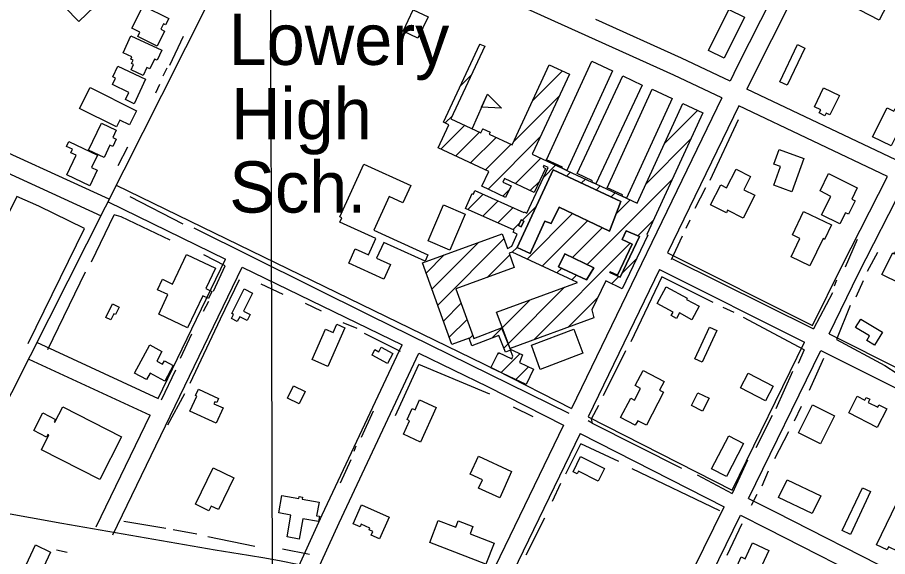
# Model space of a CAD drawing. Extents: x 3361039 to 3398939, y 576572 to 602007.
# Drawn here: x 3385821 to 3387231, y 583231 to 584104 of the extents above; entities that cross this region are included whole.
import ezdxf

# ---------------------------------------------------------------- set-up
doc = ezdxf.new("R2010")
doc.units = 0
for name, color, linetype in [('V-BLDG-IDEN', 7, 'Continuous'), ('V-BLDG-OTLN', 7, 'Continuous'), ('V-GRID-MAJR', 7, 'Continuous'), ('V-ROAD-CNTR', 7, 'Continuous'), ('V-TOPO-SHOR', 7, 'Continuous')]:
    doc.layers.add(name, color=color, linetype=linetype)

msp = doc.modelspace()

# ---------------------------------------------------------------- linework, layer by layer
at = {"layer": 'V-BLDG-OTLN'}
for p, q in [((3386569.6, 584059.1), (3386571.2, 584060.7)), ((3386655.4, 583968.2), (3386704.7, 584017.4)), ((3386538.7, 583992.9), (3386556.9, 584011.1)), ((3386558.4, 583924.9), (3386582.7, 583979.8)), ((3386625, 583902.4), (3386698.8, 583976.2)), ((3386514.3, 583933.1), (3386526, 583944.8)), ((3386869.7, 583899.6), (3386923.6, 583953.5)), ((3386507.4, 583890.9), (3386546, 583929.4)), ((3386531.5, 583879.6), (3386570.1, 583918.2)), ((3386575, 583923.1), (3386575.5, 583923.6)), ((3386555.5, 583868.3), (3386597, 583909.7)), ((3386583.8, 583825.9), (3386668.3, 583910.4)), ((3386839.7, 583834.2), (3386912.8, 583907.4)), ((3386579.6, 583857), (3386621.1, 583898.5)), ((3386628.1, 583834.8), (3386669.3, 583876)), ((3386673.6, 583844.9), (3386693.4, 583864.7)), ((3386711.2, 583847.1), (3386717.5, 583853.5)), ((3386652.1, 583823.5), (3386667.2, 583838.5)), ((3386735.3, 583835.9), (3386741.6, 583842.2)), ((3386744.5, 583703.7), (3386882.7, 583841.9)), ((3386759.4, 583824.6), (3386765.7, 583831)), ((3386551, 583793), (3386575.8, 583817.8)), ((3386607.9, 583814.6), (3386618, 583824.7)), ((3386783.5, 583813.4), (3386789.9, 583819.8)), ((3386575.4, 583782.1), (3386600.2, 583806.9)), ((3386791.3, 583785.8), (3386814, 583808.5)), ((3386599.8, 583771.1), (3386624.6, 583795.9)), ((3386639.5, 583775.4), (3386661.8, 583797.8)), ((3386647.3, 583712.6), (3386721, 583786.3)), ((3386671.4, 583701.3), (3386744.9, 583774.8)), ((3386826.4, 583750.3), (3386852.5, 583776.4)), ((3386624.2, 583760.1), (3386635.3, 583771.3)), ((3386720.7, 583715.2), (3386768.9, 583763.4)), ((3386502.2, 583638.1), (3386609.6, 583745.5)), ((3386492.8, 583664.1), (3386568.3, 583739.6)), ((3386623.2, 583723.8), (3386630.9, 583731.5)), ((3386658, 583581.8), (3386814.4, 583738.2)), ((3386483.4, 583690), (3386512.9, 583719.5)), ((3386582.3, 583682.9), (3386619, 583719.6)), ((3386800.9, 583689.4), (3386824, 583712.5)), ((3386695.5, 583690.1), (3386703.1, 583697.6)), ((3386719.7, 583678.8), (3386727.2, 583686.4)), ((3386784.2, 583672.7), (3386795.7, 583684.2)), ((3386616.9, 583576), (3386707.9, 583667.1)), ((3386607.1, 583601.7), (3386652, 583646.5)), ((3386713.7, 583602.2), (3386762, 583650.4)), ((3386511.6, 583612.2), (3386540.4, 583641)), ((3386521, 583586.2), (3386549.8, 583615)), ((3386553.5, 583583.4), (3386559.2, 583589.1)), ((3386590.1, 583584.6), (3386606.1, 583600.6)), ((3386609.3, 583568.5), (3386616.3, 583575.5)), ((3386599.4, 583558.6), (3386601.6, 583560.8)), ((3386604.9, 583528.8), (3386635.7, 583559.5)), ((3386628.9, 583517.4), (3386649.4, 583537.9))]:
    msp.add_line(p, q, dxfattribs=at)
for points in [[(3385958.5, 584134), (3385920.5, 584097.4), (3385898.1, 584120.7), (3385907.6, 584129.8), (3385901.9, 584135.7), (3385921.3, 584154.3), (3385925.4, 584150.1), (3385934.6, 584158.9)], [(3387217.9, 584099.8), (3387170.6, 584124.1), (3387189.4, 584160.8), (3387217.3, 584146.5), (3387224, 584159.6), (3387243.5, 584149.6)], [(3386024.8, 584123), (3386066.4, 584102.1), (3386061.3, 584091.9), (3386057.6, 584093.7), (3386053.3, 584085), (3386059.5, 584081.9), (3386047.4, 584057.7), (3386016.1, 584073.3), (3386019.6, 584080.3), (3386006.6, 584086.8)], [(3386446, 584082), (3386462.5, 584116.6), (3386486.8, 584105), (3386470.3, 584070.4)], [(3386941.3, 584050.7), (3386974.1, 584116.8), (3386999.3, 584104.3), (3386966.5, 584038.3)], [(3386004.9, 584074), (3386054.9, 584051.2), (3386047.4, 584034.7), (3386043.2, 584036.6), (3386035.9, 584020.6), (3386030.8, 584023), (3386025, 584010.2), (3386005.3, 584019.2), (3386009.2, 584027.7), (3386005.8, 584029.3), (3386008.4, 584035), (3386004.9, 584036.6), (3386006.6, 584040.4), (3385992.5, 584046.9)], [(3386623.3, 583898.7), (3386682.9, 584027.5), (3386715.6, 584012.4), (3386655.9, 583883.5), (3386655.4, 583882.5), (3386703.8, 583859.9), (3386711.5, 583856.3), (3386752.3, 583837.3), (3386758.4, 583834.4), (3386801, 583814.6), (3386808, 583811.3), (3386825.4, 583803.2), (3386899.6, 583964.8), (3386932.2, 583949.4), (3386841.4, 583752.2), (3386842.6, 583751.6), (3386801.3, 583664.6), (3386774.8, 583677.2), (3386752.3, 583630.3), (3386755.3, 583617.4), (3386619.9, 583567.9), (3386597.7, 583626.6), (3386728.6, 583674.7), (3386623.1, 583723.9), (3386618, 583722.1), (3386626.4, 583698.9), (3386531.8, 583664.6), (3386559.9, 583587), (3386559.7, 583587), (3386560.8, 583583.9), (3386605.8, 583601.4), (3386619.8, 583566.8), (3386639.9, 583557.6), (3386634.8, 583544.9), (3386657.4, 583534.1), (3386645.6, 583509.4), (3386588.3, 583536.7), (3386600.7, 583561.2), (3386622.2, 583550.9), (3386623.8, 583555.1), (3386620, 583564.9), (3386611.9, 583561.8), (3386601.3, 583589), (3386557.8, 583572.1), (3386553, 583584.5), (3386525.2, 583574.5), (3386477.4, 583706.7), (3386606.7, 583753.5), (3386615.2, 583729.8), (3386622.3, 583733.5), (3386631.3, 583752.9), (3386624.5, 583756.1), (3386626, 583759.3), (3386547.2, 583794.7), (3386558, 583818.8), (3386560, 583817.9), (3386562.6, 583823.8), (3386641.7, 583788.2), (3386642.2, 583789.3), (3386646.7, 583787.2), (3386681.1, 583861), (3386674.4, 583864.1), (3386673.2, 583861.5), (3386677.1, 583859.6), (3386658.7, 583820.4), (3386610.6, 583843), (3386607.9, 583837.4), (3386621.1, 583831.2), (3386612.3, 583812.5), (3386573.8, 583830.6), (3386585, 583854.4), (3386503, 583892.9), (3386520.5, 583930.2), (3386511.4, 583934.4), (3386570.5, 584061), (3386578.5, 584057.3), (3386523.7, 583939.8), (3386572.2, 583917.2), (3386575.3, 583923.7), (3386587.2, 583918.1), (3386585.7, 583915), (3386622.8, 583897.7)], [(3387056.7, 583999.8), (3387085.2, 584060), (3387097.2, 584054.3), (3387068.7, 583994.1)], [(3386711.5, 583856.3), (3386703.8, 583859.9), (3386704.6, 583861.6), (3386678.8, 583873.4), (3386752, 584033.2), (3386785.5, 584017.8)], [(3385983.7, 584025.2), (3386028.8, 584003.8), (3386010.1, 583964.3), (3385996.2, 583970.9), (3386001.7, 583982.6), (3385975, 583995.3), (3385979.9, 584005.8), (3385975.5, 584007.9)], [(3386758.4, 583834.4), (3386752.3, 583837.3), (3386753.4, 583839.6), (3386728.2, 583851.4), (3386802.2, 584009.3), (3386833.4, 583994.6)], [(3385938.7, 583990.5), (3386013.8, 583952.9), (3386002.5, 583930.3), (3385987.2, 583937.9), (3385981.7, 583926.8), (3385921.8, 583956.8)], [(3386808, 583811.3), (3386801, 583814.6), (3386802, 583816.7), (3386776.8, 583828.2), (3386850.1, 583987.7), (3386882.3, 583972.9)], [(3387113, 583959.5), (3387127.8, 583990.1), (3387153.3, 583977.7), (3387138, 583946.1), (3387131.7, 583949.1), (3387129.7, 583944.9), (3387120.5, 583949.4), (3387123, 583954.6)], [(3386582.7, 583979.8), (3386605.5, 583957.1), (3386573.4, 583958.7)], [(3387207.2, 583910.9), (3387230.5, 583957.6), (3387241.3, 583952.2), (3387243.5, 583956.6), (3387262.9, 583946.9), (3387237.4, 583895.9)], [(3385936.4, 583889.3), (3385957.3, 583932.8), (3385981.2, 583921.3), (3385975.5, 583909.6), (3385981.3, 583906.8), (3385975.5, 583894.8), (3385970.9, 583897), (3385961.4, 583877.3)], [(3385904.1, 583902.9), (3385950.8, 583880.9), (3385941.3, 583860.7), (3385950.2, 583856.5), (3385938.4, 583831.4), (3385901.3, 583848.9), (3385916.3, 583880.7), (3385907.5, 583884.8), (3385910.2, 583890.5), (3385900.4, 583895.1)], [(3387055.6, 583890.1), (3387095.7, 583875.4), (3387076.1, 583821.8), (3387046.8, 583832.5), (3387057.8, 583862.5), (3387047, 583866.5)], [(3386414.8, 583680), (3386358, 583705.9), (3386368.7, 583729.3), (3386390, 583719.6), (3386402, 583745.8), (3386343.8, 583772.4), (3386347.1, 583779.6), (3386343.6, 583781.2), (3386382.6, 583866.6), (3386458.6, 583831.9), (3386445.8, 583803.8), (3386423.6, 583813.9), (3386398.8, 583759.6), (3386486.5, 583719.5), (3386481.8, 583709.1), (3386414.9, 583739.7), (3386403.2, 583714.1), (3386425.7, 583703.9)], [(3386799.1, 583806.1), (3386780.5, 583757.9), (3386699, 583796.7), (3386685.9, 583770.1), (3386676.1, 583774), (3386652.3, 583721.6), (3386630.9, 583731.5), (3386689.5, 583857.2)], [(3386652.3, 583721.6), (3386676.1, 583774), (3386685.9, 583770.1), (3386699, 583796.7), (3386780.5, 583757.9), (3386799.1, 583806.1), (3386689.5, 583857.2), (3386630.9, 583731.5)], [(3386970.5, 583828.1), (3386985.8, 583858.4), (3387009.4, 583846.5), (3386998.5, 583824.8), (3387016.1, 583815.9), (3386997.5, 583779), (3386972.1, 583791.8), (3386970.1, 583787.8), (3386944.6, 583800.7), (3386960.9, 583833)], [(3387135.9, 583851.2), (3387182.3, 583828.1), (3387173.3, 583809.9), (3387178.8, 583807.2), (3387167.9, 583785.4), (3387163.1, 583787.8), (3387154, 583769.5), (3387124.5, 583784.1), (3387139.5, 583814.2), (3387121.9, 583823)], [(3386522.1, 583727.1), (3386486.9, 583742.1), (3386511.7, 583800.4), (3386546.9, 583785.3)], [(3387095.3, 583789.7), (3387140.6, 583767.9), (3387129.3, 583744.5), (3387126.9, 583745.7), (3387105.5, 583701.5), (3387074.9, 583716.3), (3387089.3, 583746), (3387077.1, 583752)], [(3386633.4, 583767), (3386637.6, 583776.3), (3386641.9, 583774.3), (3386637.6, 583765.1)], [(3386637.6, 583776.3), (3386633.4, 583767), (3386637.6, 583765.1), (3386641.9, 583774.3)], [(3386829.2, 583749), (3386797.9, 583683.1), (3386781.4, 583690.9), (3386781.8, 583691.9), (3386793.6, 583686.3), (3386817.7, 583736.7), (3386801.1, 583744.6), (3386807.8, 583758.6)], [(3386781.4, 583690.9), (3386797.9, 583683.1), (3386829.2, 583749), (3386807.8, 583758.6), (3386801.1, 583744.6), (3386817.7, 583736.7), (3386793.6, 583686.3), (3386781.8, 583691.9)], [(3387222.3, 583687.5), (3387239.8, 583722.6), (3387242.6, 583721.2), (3387247.7, 583731.5), (3387271.9, 583719.5), (3387266.9, 583709.5), (3387269.5, 583708.2), (3387251.8, 583672.8)], [(3386072.6, 583672.2), (3386095.1, 583719.8), (3386142, 583697.7), (3386126.5, 583664.9), (3386136.3, 583660.3), (3386130.8, 583648.8), (3386121.3, 583653.3), (3386096.9, 583601.5), (3386050, 583623.6), (3386064.8, 583655), (3386048, 583662.9), (3386056, 583680)], [(3386743.4, 583678.8), (3386698.2, 583699.9), (3386708.2, 583721.2), (3386755.5, 583698.4)], [(3386708.2, 583721.2), (3386698.2, 583699.9), (3386743.4, 583678.8), (3386755.5, 583698.4)], [(3386168.4, 583624.7), (3386188.4, 583664.2), (3386202.2, 583657.2), (3386187.6, 583628.5), (3386198.3, 583623.1), (3386193.3, 583613.2), (3386181.4, 583619.2), (3386177.4, 583611.5), (3386168, 583616.3), (3386171.5, 583623.1)], [(3386872.5, 583667.5), (3386906.6, 583649.1), (3386905.7, 583647.4), (3386926.3, 583636.2), (3386914.4, 583614.3), (3386894, 583625.4), (3386889.2, 583616.6), (3386880.7, 583621.2), (3386883.7, 583626.6), (3386857.9, 583640.5)], [(3385964.5, 583618.1), (3385975.3, 583640), (3385986.1, 583634.7), (3385980.2, 583622.6), (3385977.1, 583624.1), (3385972.3, 583614.3)], [(3386298.8, 583550), (3386320.6, 583599), (3386332.8, 583593.5), (3386338.7, 583607), (3386351.9, 583601.1), (3386324.2, 583538.7)], [(3387188, 583615.5), (3387223, 583594.2), (3387210.1, 583572.9), (3387197.6, 583580.5), (3387202.2, 583588.1), (3387179.7, 583601.8)], [(3386654.5, 583573.2), (3386722.8, 583599.1), (3386737.4, 583560.2), (3386668.2, 583534)], [(3386919.2, 583550.9), (3386943, 583602.5), (3386954.8, 583597.1), (3386930.9, 583545.4)], [(3386059.7, 583515.1), (3386036, 583528), (3386030.2, 583517.3), (3386010.9, 583527.8), (3386035.8, 583573.6), (3386055.3, 583563), (3386046.8, 583547.3), (3386056.1, 583542.2), (3386059.2, 583547.8), (3386073.3, 583540.2)], [(3386410.7, 583569.9), (3386429.6, 583559.8), (3386421, 583543.6), (3386395.9, 583557), (3386400.6, 583565.9), (3386406.7, 583562.6)], [(3386868.4, 583496.9), (3386840.5, 583443.4), (3386826.4, 583450.7), (3386822.5, 583443.4), (3386798.8, 583455.8), (3386815.2, 583487.3), (3386821.1, 583484.2), (3386831.1, 583503.2), (3386822.4, 583507.7), (3386835.1, 583532.1), (3386869.3, 583514.3), (3386862, 583500.2)], [(3387005.3, 583527.9), (3387045.8, 583507), (3387033.6, 583483.2), (3386993.1, 583504.1)], [(3386258.6, 583487.4), (3386268.5, 583507.5), (3386287.5, 583498.1), (3386277.6, 583478)], [(3386143, 583446.6), (3386100.4, 583466.1), (3386111.6, 583490.6), (3386109.7, 583491.5), (3386114.5, 583501.9), (3386147.1, 583487), (3386144, 583480.1), (3386141, 583481.4), (3386139.6, 583478.3), (3386154.4, 583471.6)], [(3386923.9, 583496.2), (3386942, 583487.2), (3386931.7, 583466.3), (3386913.6, 583475.3)], [(3387214.8, 583439.8), (3387168.4, 583463.4), (3387182.2, 583490.6), (3387194.8, 583484.2), (3387196.9, 583488.5), (3387202.8, 583485.5), (3387200.2, 583480.3), (3387215.4, 583472.6), (3387217.3, 583476.3), (3387230.1, 583469.9)], [(3386499.9, 583472.4), (3386474.5, 583416.2), (3386446.7, 583428.8), (3386456.6, 583450.7), (3386452.6, 583452.5), (3386460.8, 583470.7), (3386465.6, 583468.6), (3386472.8, 583484.6)], [(3387087.2, 583431.4), (3387110, 583476.6), (3387145.6, 583458.6), (3387122.8, 583413.4)], [(3385894.4, 583473.3), (3385989.9, 583424.6), (3385954.6, 583355.4), (3385859.8, 583403.8), (3385872, 583427.7), (3385870.2, 583428.6), (3385868.1, 583424.4), (3385847.5, 583434.8), (3385862.1, 583463.4), (3385882.5, 583453), (3385880.5, 583449.1), (3385881.7, 583448.5)], [(3386946.2, 583372.8), (3386973.9, 583426.1), (3386997.8, 583413.7), (3386970.1, 583360.4)], [(3386568.2, 583393.1), (3386622.1, 583368.4), (3386602.7, 583326), (3386568.5, 583341.7), (3386574.7, 583355.2), (3386555, 583364.3)], [(3386733.8, 583392.7), (3386772.7, 583373.6), (3386762.6, 583353), (3386730.2, 583369), (3386728.1, 583364.7), (3386721.7, 583367.9)], [(3386109.4, 583315.4), (3386138.1, 583374.7), (3386172, 583358.3), (3386147.1, 583306.8), (3386135, 583312.6), (3386131.3, 583304.8)], [(3387068.6, 583355.1), (3387123, 583328.9), (3387109.3, 583300.4), (3387054.8, 583326.6)], [(3387157.9, 583272.8), (3387190.8, 583342.2), (3387204, 583336), (3387171.1, 583266.6)], [(3386249.6, 583329.7), (3386277.3, 583324.7), (3386277.9, 583328.1), (3386283.1, 583327.1), (3386282.5, 583323.8), (3386310, 583318.8), (3386306, 583296.9), (3386310.8, 583296.1), (3386309.2, 583287.3), (3386283.5, 583292), (3386277.5, 583259), (3386258, 583262.5), (3386264.4, 583297.9), (3386244.5, 583301.6)], [(3386378.7, 583314.4), (3386423.4, 583294.7), (3386407.9, 583259.4), (3386394.4, 583265.4), (3386397.1, 583271.5), (3386391.1, 583274.1), (3386392.4, 583276.8), (3386378.3, 583283.1), (3386376.4, 583278.8), (3386365.2, 583283.7)], [(3387213.6, 583249.9), (3387246, 583316.5), (3387276.8, 583301.5), (3387271.5, 583290.5), (3387277, 583287.9), (3387257.9, 583248.6), (3387254, 583250.5), (3387248.4, 583239), (3387233.1, 583246.4), (3387230.7, 583241.6)], [(3386580.5, 583218.4), (3386489.4, 583253.7), (3386503.2, 583289.4), (3386531.4, 583278.5), (3386535.3, 583288.5), (3386559.1, 583279.3), (3386554.6, 583267.6), (3386593.7, 583252.5)], [(3387012.3, 583252.9), (3387039.1, 583240.5), (3387016.5, 583191.7), (3386983.6, 583206.9), (3386994.3, 583230.1), (3387000.4, 583227.3)], [(3385874.9, 583238), (3385856, 583197.5), (3385831.4, 583209), (3385850.2, 583249.5)]]:
    msp.add_lwpolyline(points, close=True, dxfattribs=at)
at = {"layer": 'V-GRID-MAJR'}
msp.add_spline([(3386238, 582015.2), (3386220.4, 588073.2), (3386202.8, 594134.4), (3386185.1, 600195.5), (3386185.1, 600198.6)], degree=3, dxfattribs=at)
at = {"layer": 'V-ROAD-CNTR'}
for points in [[(3385719.9, 583315.7), (3386055, 583977.9), (3386329.1, 584522.2), (3386660, 585157.5)], [(3386963, 583973.7), (3386884.8, 584010.7), (3386222.8, 584309.8)], [(3387100.4, 584247.6), (3386988.2, 584025.7), (3386976.1, 584000.7)], [(3387127.2, 584234.2), (3387015.1, 584012.4), (3387003.2, 583987.8)], [(3386976.1, 584000.7), (3386897.4, 584037.9), (3386758.8, 584100.6)], [(3387244.9, 583873.4), (3387003.2, 583987.8)], [(3386963, 583973.7), (3386719.3, 583470.5)], [(3386990.2, 583960.8), (3386874.8, 583722.6)], [(3387231.3, 583846.6), (3386990.2, 583960.8)], [(3385736.7, 583916.3), (3385969.4, 583810.2)], [(3385723.4, 583889.4), (3385957, 583782.9)], [(3387109.9, 583604.8), (3387157.7, 583702.4), (3387231.3, 583846.6)], [(3385981, 583832.1), (3386596.4, 583533), (3386719.3, 583470.5)], [(3387136.7, 583591.4), (3387184.5, 583689), (3387258.4, 583833.8)], [(3385967.9, 583805.1), (3386158.3, 583712.6)], [(3386874.8, 583722.6), (3387109.9, 583604.8)], [(3386049.1, 583486.8), (3386158.3, 583712.6)], [(3385975.6, 583265.9), (3386185.3, 583699.4)], [(3386185.3, 583699.4), (3386444.4, 583573.5)], [(3386861.7, 583695.6), (3386746.1, 583457)], [(3386861.7, 583695.6), (3387096.7, 583577.9)], [(3387136.7, 583591.4), (3387376.8, 583471.1)], [(3385852, 583577.9), (3386049.1, 583486.8)], [(3386979.5, 583338.4), (3387096.7, 583577.9)], [(3386166.2, 582971.5), (3386315, 583298.1), (3386444.4, 583573.5)], [(3387006.2, 583324.8), (3387123.5, 583564.4)], [(3387123.5, 583564.4), (3387363.4, 583444.2)], [(3385839.4, 583550.7), (3386036, 583459.7)], [(3386193.5, 582959), (3386342.3, 583285.6), (3386471.4, 583560.4)], [(3386471.4, 583560.4), (3386583, 583506.1), (3386706.2, 583443.5)], [(3385948.6, 583279), (3386036, 583459.7)], [(3386746.1, 583457), (3386979.5, 583338.4)], [(3386706.2, 583443.5), (3386563.6, 583149), (3386435.1, 582880.3)], [(3386733, 583430), (3386590.6, 583136), (3386462.2, 582867.4)], [(3386733, 583430), (3386966.3, 583311.5)], [(3386141.8, 583241.2), (3385892.8, 583284.5), (3385378.7, 583377.2)], [(3387006.2, 583324.8), (3387049.2, 583303), (3387244, 583203.9)], [(3387998.8, 582127.9), (3387445.3, 582401.6), (3386841.5, 582718.2), (3386756.1, 582758.6), (3386741.1, 582766.5), (3386730.8, 582776), (3386722.1, 582793.6), (3386727.2, 582814.1), (3386823, 583016.4), (3386883.8, 583143.1), (3386966.3, 583311.5)], [(3386980.5, 582679.2), (3386854.8, 582745.1), (3386769.5, 582785.5), (3386758.5, 582791.2), (3386755.2, 582794.2), (3386753.9, 582796.9), (3386755.6, 582803.9), (3386850.1, 583003.5), (3386910.8, 583130), (3386993, 583297.9)], [(3386993, 583297.9), (3387035.6, 583276.2), (3387230.7, 583177.1)]]:
    msp.add_lwpolyline(points, dxfattribs=at)
msp.add_arc((3385671.4, 580156.9), 3120, 65.4205, 81.3285, dxfattribs=at)
at = {"layer": 'V-TOPO-SHOR'}
for p, q in [((3386068.3, 584027), (3386090, 584073.5)), ((3386057.3, 584009.2), (3386064, 584022.6)), ((3386045.4, 583981.7), (3386051.8, 583996.1)), ((3386989, 583938), (3386943.2, 583840)), ((3385984.2, 583864), (3386000.2, 583894.4)), ((3386936.2, 583827.8), (3386919.2, 583794.7)), ((3386003, 583814), (3386089.4, 583769.9)), ((3385941, 583708), (3385977.6, 583784.5)), ((3386910.9, 583775.9), (3386904.2, 583762.1)), ((3386898.3, 583749.8), (3386880.6, 583711.3)), ((3387182.4, 583744.6), (3387162.6, 583699.6)), ((3386157.8, 583701.6), (3386123.3, 583719.3)), ((3387198.7, 583693.1), (3387215.4, 583723.8)), ((3386881.7, 583713.8), (3387111.4, 583599.8)), ((3385870.4, 583565.9), (3385931.2, 583691.9)), ((3386138.9, 583660.9), (3386157.8, 583701.6)), ((3387148.9, 583678.5), (3387144.6, 583668.9)), ((3387180.5, 583651.5), (3387192.4, 583677.9)), ((3386251.6, 583655.1), (3386216.2, 583672.1)), ((3387142.1, 583657.8), (3387111.4, 583599.8)), ((3386122.8, 583628.2), (3386131.4, 583644.7)), ((3386313.8, 583628.2), (3386287.7, 583640.9)), ((3386982.8, 583626.2), (3386964.7, 583634.1)), ((3387096, 583565.6), (3386998.1, 583617.9)), ((3386371.8, 583599.9), (3386349.2, 583609.4)), ((3386085.3, 583552.2), (3386103.5, 583591.4)), ((3386442.1, 583562.9), (3386383.7, 583592)), ((3386806.9, 583563.9), (3386770.7, 583490.9)), ((3387096, 583565.6), (3387086.6, 583543.3)), ((3386054.5, 583484.6), (3386077.8, 583533)), ((3386433.7, 583459.1), (3386471.6, 583542.1)), ((3386586.9, 583493.9), (3386471.6, 583542.1)), ((3387077.2, 583530.7), (3387050.3, 583469.9)), ((3386064.9, 583443.9), (3386092.5, 583495)), ((3386378.6, 583424.2), (3386398.3, 583466.8)), ((3386657.2, 583457.3), (3386624.9, 583472.7)), ((3387080.5, 583450.7), (3387091.9, 583474.4)), ((3386752.5, 583446.7), (3386745.9, 583450.6)), ((3387044.4, 583459.2), (3387018, 583406.9)), ((3386752.5, 583446.7), (3386897.6, 583373.8)), ((3387048.5, 583389.5), (3387071.3, 583433.5)), ((3386366.8, 583401.5), (3386370.3, 583410)), ((3386709.9, 583364.9), (3386734, 583413.3)), ((3386795.8, 583384.5), (3386734, 583413.3)), ((3386344.6, 583350), (3386362, 583388.1)), ((3387004.3, 583387), (3386979.4, 583332.8)), ((3386959.5, 583304.9), (3386817.3, 583373.1)), ((3386922.6, 583363.1), (3386979.4, 583332.8)), ((3387027.9, 583345.2), (3387038.3, 583369.7)), ((3386688.3, 583320.3), (3386701.7, 583349.5)), ((3387011.1, 583313.9), (3387020.2, 583332)), ((3386645.7, 583233.5), (3386676, 583293.4)), ((3385993.4, 583287.9), (3386061.6, 583276.8)), ((3386971.2, 583233.1), (3386996, 583284.4)), ((3386073.5, 583274.8), (3386111.7, 583267.5)), ((3386129.8, 583263), (3386206.1, 583247.6)), ((3385884.4, 583241.6), (3385901.4, 583237.9)), ((3386250.8, 583243.3), (3386294.7, 583234.7))]:
    msp.add_line(p, q, dxfattribs=at)
for points in [[(3385855.8, 583798.3), (3385820.3, 583813.9), (3385818.9, 583811.1), (3385777.8, 583731.1), (3385771.5, 583727), (3385764.5, 583728.4), (3385686.6, 583763.2), (3385678.2, 583760.4), (3385668.4, 583753.5), (3385661.3, 583745.9), (3385594.1, 583618.6), (3385514.1, 583460), (3385494.3, 583421.8)], [(3385838.2, 583575.9), (3385929.9, 583762), (3385855.8, 583798.3)], [(3386068.7, 583743.4), (3385989.2, 583781.3), (3385977.6, 583784.5)], [(3386715.2, 583462.5), (3386393.3, 583620.5), (3386107.5, 583762.7)], [(3386101.1, 583511.5), (3386150.4, 583616), (3386180.8, 583679.8)], [(3386949, 583642.3), (3386865.6, 583683.7), (3386815.2, 583578.8)], [(3387171, 583637.5), (3387148.5, 583582.1), (3387226.8, 583540.2), (3387247.1, 583527.3)], [(3387105.1, 583500.5), (3387116.8, 583526.8), (3387128.3, 583552.3)], [(3386762.8, 583475.5), (3386751, 583453.2), (3386752.5, 583446.7)]]:
    msp.add_lwpolyline(points, dxfattribs=at)

# ---------------------------------------------------------------- texts
at = {"layer": 'V-BLDG-IDEN'}
for s, p in [('Lowery', (3386163.3, 584027.2)), ('High', (3386167.2, 583906.5)), ('Sch.', (3386164.4, 583787.9))]:
    msp.add_text(s, height=83, dxfattribs=at).set_placement(p)

doc.saveas('drawing.dxf')
